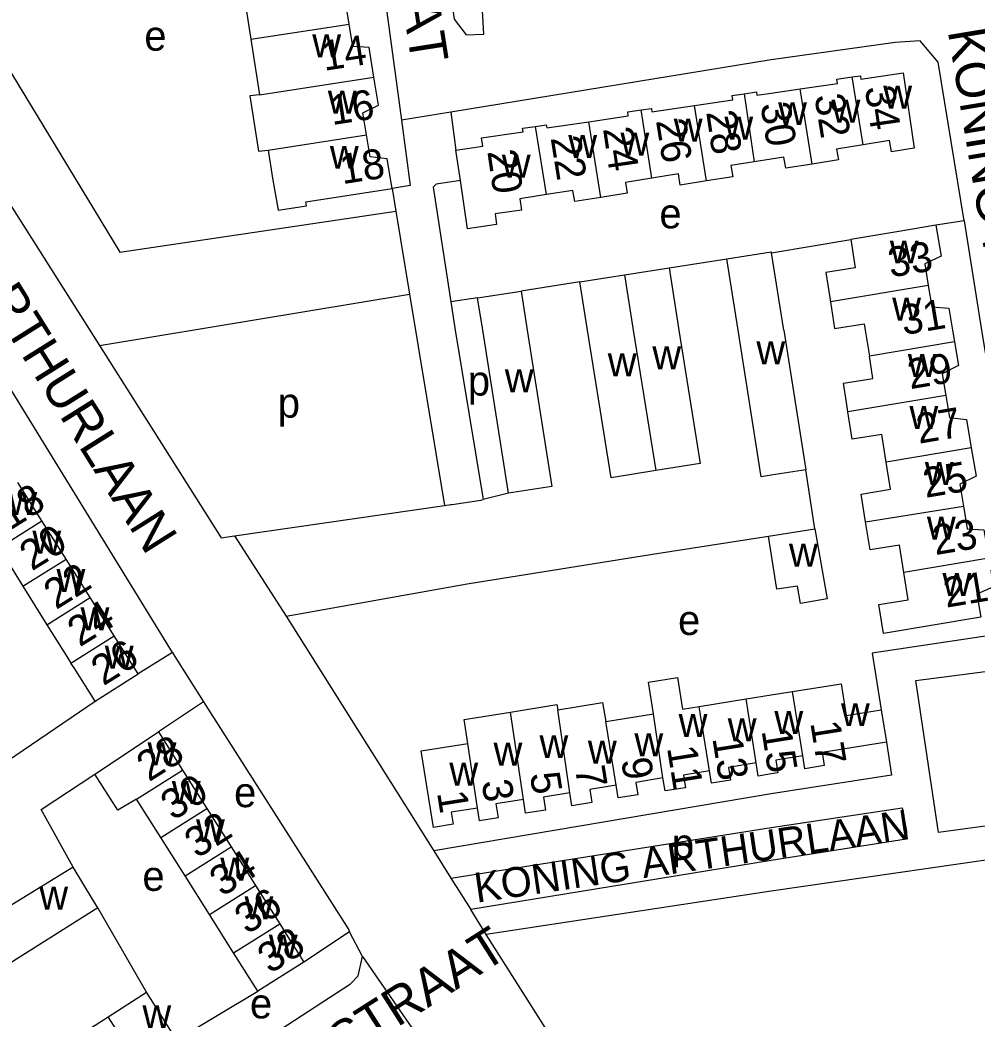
# Model space of a CAD drawing. Extents: x 159675 to 162108, y 386471 to 388472.
# Drawn here: x 160399.4 to 160527.6, y 387007.7 to 387141.5 of the extents above; entities that cross this region are included whole.
import ezdxf

# ---------------------------------------------------------------- set-up
doc = ezdxf.new("R2010")
doc.units = 0
for name, color, linetype in [('BLT_Basislijn', 7, 'Continuous'), ('BLT_Bebouwing', 7, 'Continuous'), ('BLT_Centroide', 7, 'Continuous'), ('BLT_Huisnummer', 7, 'Continuous'), ('BLT_Huisnummer_ tussenligend', 7, 'Continuous'), ('BLT_Onderverdeling_panden', 7, 'Continuous'), ('BLT_Straatnaam', 7, 'Continuous'), ('BLT_Straatnaam_verkleind', 7, 'Continuous'), ('BLT_Vlakafsluiter', 7, 'Continuous')]:
    doc.layers.add(name, color=color, linetype=linetype)

msp = doc.modelspace()

# ---------------------------------------------------------------- linework, layer by layer
at = {"layer": 'BLT_Basislijn'}
for p, q in [((160440.77, 387199.88), (160450.48, 387128.13)), ((160384.65, 387137.94), (160410.01, 387097.95)), ((160457.1, 387129.21), (160450.48, 387128.13)), ((160457.1, 387129.21), (160457.77, 387124.13)), ((160450.48, 387128.13), (160451.63, 387119.4)), ((160451.63, 387119.4), (160449.21, 387119)), ((160449.21, 387119), (160449.71, 387115.95)), ((160449.71, 387115.95), (160451.56, 387104.84)), ((160525.82, 387114.65), (160522.04, 387114.05)), ((160500.02, 387110.37), (160510.65, 387112.14)), ((160486.31, 387108.37), (160494.04, 387109.57)), ((160474.36, 387106.46), (160466.49, 387105.24)), ((160410.01, 387097.95), (160451.56, 387104.84)), ((160451.56, 387104.84), (160456.25, 387076.53)), ((160460.67, 387104.33), (160457.07, 387103.79)), ((160505.85, 387073.39), (160504.64, 387081.32)), ((160464.79, 387078.16), (160461.42, 387077.34)), ((160428.09, 387072.48), (160456.25, 387076.53)), ((160456.25, 387076.53), (160457.07, 387076.65)), ((160428.09, 387072.48), (160435.02, 387061.7)), ((160435.02, 387061.7), (160454.81, 387030.28)), ((160419.78, 387056.83), (160415.22, 387053.99)), ((160397.71, 387042.31), (160409.46, 387050.3)), ((160423.97, 387050.25), (160417.91, 387046.23)), ((160454.81, 387030.28), (160457.1, 387026.6)), ((160457.1, 387026.6), (160459.75, 387022.42)), ((160416.34, 387011.35), (160409.81, 387022.66)), ((160461.83, 387019.07), (160459.75, 387022.42)), ((160443.53, 387019.43), (160437.41, 387015.36)), ((160420.34, 387004.94), (160431.24, 387011.46))]:
    msp.add_line(p, q, dxfattribs=at)
for points in [[(160453.08, 387172.31), (160457.55, 387141.66), (160459.15, 387139.56), (160461.52, 387139.64), (160461.23, 387144.42), (160461.45, 387144.62), (160487.66, 387149.04), (160491.17, 387149.38), (160491.96, 387144.15)], [(160391.44, 387145.53), (160412.74, 387110.46), (160449.71, 387115.95)], [(160525.82, 387114.65), (160522.35, 387135.88), (160519.97, 387138.77), (160516.58, 387138.54), (160500, 387136.21), (160457.1, 387129.21)], [(160419.78, 387056.83), (160393.22, 387100), (160377.27, 387124.67), (160377.03, 387125.03)], [(160458.37, 387120.03), (160455.13, 387119.55), (160454.72, 387119.16), (160457.07, 387103.79)], [(160525.82, 387114.65), (160525.96, 387113.82), (160528.15, 387100), (160531.84, 387077.71)], [(160457.07, 387103.79), (160457.68, 387100), (160461.42, 387077.34)], [(160410.01, 387097.95), (160426.34, 387072.19), (160428.09, 387072.48)], [(160457.07, 387076.65), (160457.28, 387076.68), (160461.09, 387077.26), (160461.42, 387077.34)], [(160531.84, 387077.71), (160534.38, 387059.89), (160513.51, 387056.76), (160514.73, 387049.16)], [(160435.02, 387061.7), (160459.29, 387066.04), (160484.08, 387070), (160499.63, 387072.41)], [(160419.78, 387056.83), (160420.11, 387056.3), (160423.97, 387050.25)], [(160536.69, 387043.96), (160537.33, 387039.73), (160537.06, 387035.97), (160535.21, 387034.49), (160522.41, 387032.72), (160519.35, 387053.09), (160534.86, 387055.11), (160536.69, 387043.96)], [(160423.97, 387050.25), (160443.4, 387019.68), (160443.53, 387019.43)], [(160515.42, 387044.82), (160516.13, 387040.4), (160500, 387037.89), (160454.81, 387030.28)], [(160406.49, 387028.09), (160402.2, 387035.8), (160409.41, 387040.55)], [(160457.1, 387026.6), (160500, 387033.4), (160517.54, 387036.04), (160518.11, 387032.87), (160518.06, 387031.83), (160500, 387028.96), (160459.75, 387022.42)], [(160533.79, 386905.62), (160555.12, 386920.11), (160537.7, 387030.3), (160500, 387024.88), (160461.83, 387019.07)], [(160423.68, 386999.46), (160424.86, 387000.23), (160443.65, 387012.48), (160444.67, 387013.53), (160445.27, 387016.1), (160443.53, 387019.43)], [(160533.79, 386905.62), (160515.13, 386934.8), (160500, 386958.89), (160461.83, 387019.07)]]:
    msp.add_lwpolyline(points, dxfattribs=at)
at = {"layer": 'BLT_Bebouwing'}
for p, q in [((160447.41, 387130.13), (160446.79, 387133.91)), ((160458.37, 387120.03), (160457.77, 387124.13)), ((160437.68, 387117.18), (160449.21, 387119)), ((160494.04, 387109.57), (160500, 387110.51)), ((160500.02, 387110.37), (160500, 387110.51)), ((160501.68, 387100), (160500.02, 387110.37)), ((160480.34, 387107.42), (160486.31, 387108.37)), ((160474.36, 387106.46), (160480.34, 387107.42)), ((160460.67, 387104.33), (160466.49, 387105.24)), ((160501.68, 387100), (160504.64, 387081.32)), ((160402.31, 387074.48), (160399.09, 387079.62)), ((160405.54, 387069.34), (160402.31, 387074.48)), ((160499.63, 387072.41), (160505.85, 387073.39)), ((160408.77, 387064.2), (160405.54, 387069.34)), ((160399.75, 387065.7), (160402.97, 387060.56)), ((160411.99, 387059.06), (160408.77, 387064.2)), ((160409.46, 387050.3), (160415.22, 387053.99)), ((160490.35, 387049.61), (160496.62, 387050.62)), ((160477.85, 387047.61), (160484.23, 387048.63)), ((160514.73, 387049.16), (160515.42, 387044.82)), ((160409.41, 387040.55), (160417.91, 387046.23)), ((160417.91, 387046.23), (160421.16, 387041.09)), ((160421.16, 387041.09), (160424.41, 387035.94)), ((160418.25, 387032.05), (160415, 387037.2)), ((160424.41, 387035.94), (160427.66, 387030.79)), ((160421.5, 387026.91), (160418.25, 387032.05)), ((160427.66, 387030.79), (160430.91, 387025.65)), ((160424.75, 387021.76), (160421.5, 387026.91)), ((160430.91, 387025.65), (160434.16, 387020.5)), ((160409.81, 387022.66), (160390.29, 387010.31)), ((160427.99, 387016.61), (160424.75, 387021.76)), ((160431.24, 387011.46), (160427.99, 387016.61)), ((160437.41, 387015.36), (160431.24, 387011.46)), ((160411.2, 387008.06), (160416.34, 387011.35)), ((160406.08, 387004.79), (160411.2, 387008.06))]:
    msp.add_line(p, q, dxfattribs=at)
for points in [[(160443.47, 387141), (160442.98, 387144.01), (160445.23, 387144.97), (160444.6, 387148.78)], [(160433.1, 387147), (160433.67, 387143.31), (160429.72, 387142.7), (160430.3, 387138.96)], [(160446.79, 387133.91), (160446.14, 387137.86), (160443.97, 387138.01), (160443.47, 387141)], [(160430.3, 387138.96), (160431.45, 387131.53)], [(160503.86, 387132.31), (160508.88, 387133.05), (160508.79, 387133.63), (160510.85, 387133.93)], [(160510.85, 387133.93), (160511.94, 387134.09), (160512, 387133.64), (160517.65, 387134.47), (160519.14, 387124.38), (160516.1, 387123.9), (160515.86, 387125.39), (160512.31, 387124.82)], [(160496.39, 387131.68), (160498.02, 387131.92), (160498.09, 387131.46), (160500, 387131.74), (160503.86, 387132.31)], [(160431.45, 387131.53), (160430.18, 387131.37), (160431.33, 387123.96), (160432.6, 387124.1)], [(160489.71, 387130.08), (160494.84, 387130.84), (160494.75, 387131.44), (160496.39, 387131.68)], [(160445.79, 387126.15), (160445.3, 387129.12), (160447.41, 387130.13)], [(160475.57, 387127.93), (160480.85, 387128.71), (160480.77, 387129.24), (160482.56, 387129.5)], [(160482.56, 387129.5), (160483.94, 387129.71), (160484.01, 387129.24), (160489.71, 387130.08)], [(160457.77, 387124.13), (160461.36, 387124.66), (160461.2, 387125.75), (160466.75, 387126.57), (160466.68, 387127.04), (160468.42, 387127.3)], [(160468.42, 387127.3), (160469.87, 387127.51), (160469.93, 387127.1), (160475.57, 387127.93)], [(160449.21, 387119), (160448.56, 387122.94), (160446.28, 387123.2), (160445.79, 387126.15)], [(160512.31, 387124.82), (160508.76, 387124.26), (160508.99, 387122.82), (160505.46, 387122.25)], [(160432.6, 387124.1), (160433.18, 387120.36), (160433.95, 387116.06), (160437.76, 387116.66), (160437.68, 387117.18)], [(160505.46, 387122.25), (160501.94, 387121.69), (160501.7, 387123.18), (160500, 387122.91), (160497.73, 387122.55)], [(160497.73, 387122.55), (160494.61, 387122.05), (160494.85, 387120.56), (160491.32, 387120)], [(160484.02, 387120.36), (160480.48, 387119.8), (160480.71, 387118.35), (160477.19, 387117.79)], [(160491.32, 387120), (160487.8, 387119.43), (160487.56, 387120.93), (160484.02, 387120.36)], [(160469.88, 387118.16), (160466.33, 387117.59), (160466.55, 387116.09), (160463.01, 387115.57), (160463.21, 387114.17), (160459.31, 387113.6), (160458.37, 387120.03)], [(160477.19, 387117.79), (160473.68, 387117.23), (160473.44, 387118.72), (160469.88, 387118.16)], [(160522.04, 387114.05), (160517.11, 387113.22), (160510.65, 387112.14)], [(160522.04, 387114.05), (160522.74, 387109.92), (160520.56, 387108.9), (160521.04, 387106)], [(160510.65, 387112.14), (160511.26, 387108.35), (160507.3, 387107.71), (160507.92, 387103.8)], [(160504.64, 387081.32), (160500, 387080.59), (160498.67, 387080.38), (160495.56, 387100), (160494.04, 387109.57)], [(160486.31, 387108.37), (160487.64, 387100), (160490.49, 387082.15), (160484.52, 387081.2)], [(160484.52, 387081.2), (160478.54, 387080.25), (160475.39, 387100), (160474.36, 387106.46)], [(160521.04, 387106), (160521.53, 387103.11), (160523.8, 387102.95), (160524.29, 387100), (160524.55, 387098.46)], [(160464.79, 387078.16), (160461.35, 387100), (160460.67, 387104.33)], [(160466.49, 387105.24), (160467.32, 387100), (160470.61, 387079.07), (160464.79, 387078.16)], [(160507.92, 387103.8), (160508.49, 387100.23), (160512.45, 387100.86), (160512.59, 387100), (160513.14, 387096.54)], [(160524.55, 387098.46), (160525.08, 387095.28), (160522.91, 387094.18), (160523.4, 387091.25)], [(160510.28, 387089.05), (160510.07, 387090.34), (160509.67, 387092.89), (160513.62, 387093.52), (160513.14, 387096.54)], [(160523.4, 387091.25), (160523.89, 387088.32), (160526.17, 387088.02), (160526.8, 387084.25)], [(160515.4, 387082.33), (160514.81, 387086.04), (160510.86, 387085.4), (160510.28, 387089.05)], [(160526.8, 387084.25), (160527.43, 387080.47), (160525.25, 387079.4), (160525.75, 387076.43)], [(160512.63, 387074.33), (160512.04, 387078.06), (160515.98, 387078.69), (160515.4, 387082.33)], [(160525.75, 387076.43), (160526.26, 387073.41), (160528.49, 387073.27), (160529.14, 387069.45)], [(160505.85, 387073.39), (160507.48, 387064.02), (160503.94, 387063.4), (160503.53, 387065.74), (160500.77, 387065.32), (160499.63, 387072.41)], [(160517.77, 387067.54), (160517.18, 387071.23), (160513.23, 387070.6), (160512.63, 387074.33)], [(160396.53, 387070.85), (160399.75, 387065.7)], [(160529.14, 387069.45), (160529.78, 387065.63), (160527.56, 387064.66), (160528.08, 387061.58), (160515.02, 387059.38), (160514.4, 387063.25), (160518.35, 387063.88), (160517.77, 387067.54)], [(160402.97, 387060.56), (160405.64, 387056.29), (160406.2, 387055.42)], [(160415.22, 387053.99), (160412.98, 387057.49), (160411.99, 387059.06)], [(160409.46, 387050.3), (160406.61, 387054.77), (160406.2, 387055.42)], [(160484.23, 387048.63), (160483.56, 387052.87), (160487.43, 387053.49), (160488.1, 387049.25), (160490.35, 387049.61)], [(160502.84, 387051.62), (160509.36, 387052.66), (160510.04, 387048.41), (160514.73, 387049.16)], [(160496.62, 387050.62), (160500, 387051.16), (160502.84, 387051.62)], [(160465.07, 387048.86), (160471.29, 387049.85), (160471.41, 387049.14)], [(160471.41, 387049.14), (160477.42, 387050.13), (160477.85, 387047.61)], [(160459.37, 387044.66), (160458.86, 387047.88), (160465.07, 387048.86)], [(160460.64, 387036), (160457.15, 387035.44), (160457.41, 387033.84), (160454.75, 387033.41), (160453.11, 387043.65), (160459.37, 387044.66)], [(160515.42, 387044.82), (160506.83, 387043.45), (160507.11, 387041.69), (160504.5, 387041.27), (160504.22, 387043)], [(160504.22, 387043), (160500.62, 387042.43), (160500.89, 387040.71), (160500, 387040.57), (160498.27, 387040.29), (160497.99, 387042.05)], [(160497.99, 387042.05), (160494.28, 387041.45), (160494.56, 387039.76), (160491.99, 387039.35), (160491.73, 387040.98)], [(160415, 387037.2), (160412.47, 387035.7), (160409.41, 387040.55)], [(160485.5, 387040.03), (160481.86, 387039.44), (160482.12, 387037.77), (160479.49, 387037.35), (160479.22, 387039.07)], [(160491.73, 387040.98), (160488.23, 387040.41), (160488.5, 387038.73), (160485.77, 387038.3), (160485.5, 387040.03)], [(160479.22, 387039.07), (160475.69, 387038.5), (160475.97, 387036.73), (160473.31, 387036.3), (160473.04, 387038.02)], [(160473.04, 387038.02), (160469.5, 387037.46), (160469.77, 387035.74), (160467.09, 387035.31), (160466.8, 387037.14)], [(160466.8, 387037.14), (160463.12, 387036.55), (160463.41, 387034.71), (160460.91, 387034.31), (160460.64, 387036)], [(160406.49, 387028.09), (160395.9, 387021.62), (160387.9, 387034.49)], [(160409.81, 387022.66), (160409.1, 387023.82), (160406.49, 387028.09)], [(160434.16, 387020.5), (160435.03, 387019.12), (160437.41, 387015.36)], [(160420.34, 387004.94), (160417.93, 387008.8), (160416.34, 387011.35)]]:
    msp.add_lwpolyline(points, dxfattribs=at)
at = {"layer": 'BLT_Onderverdeling_panden'}
for p, q in [((160430.3, 387138.96), (160443.47, 387141)), ((160431.45, 387131.53), (160446.79, 387133.91)), ((160512.31, 387124.82), (160510.85, 387133.93)), ((160505.46, 387122.25), (160503.86, 387132.31)), ((160496.39, 387131.68), (160497.73, 387122.55)), ((160484.02, 387120.36), (160482.56, 387129.5)), ((160491.32, 387120), (160489.71, 387130.08)), ((160469.88, 387118.16), (160468.42, 387127.3)), ((160477.19, 387117.79), (160475.57, 387127.93)), ((160432.6, 387124.1), (160445.79, 387126.15)), ((160521.04, 387106), (160507.92, 387103.8)), ((160524.55, 387098.46), (160513.14, 387096.54)), ((160523.4, 387091.25), (160510.28, 387089.05)), ((160526.8, 387084.25), (160515.4, 387082.33)), ((160512.63, 387074.33), (160525.75, 387076.43)), ((160396.53, 387070.85), (160402.31, 387074.48)), ((160399.75, 387065.7), (160405.54, 387069.34)), ((160529.14, 387069.45), (160517.77, 387067.54)), ((160402.97, 387060.56), (160408.77, 387064.2)), ((160406.2, 387055.42), (160411.99, 387059.06)), ((160497.99, 387042.05), (160496.62, 387050.62)), ((160504.22, 387043), (160502.84, 387051.62)), ((160491.73, 387040.98), (160490.35, 387049.61)), ((160466.8, 387037.14), (160465.07, 387048.86)), ((160473.04, 387038.02), (160471.41, 387049.14)), ((160485.5, 387040.03), (160484.23, 387048.63)), ((160479.22, 387039.07), (160477.85, 387047.61)), ((160460.64, 387036), (160459.37, 387044.66)), ((160415, 387037.2), (160421.16, 387041.09)), ((160418.25, 387032.05), (160424.41, 387035.94)), ((160421.5, 387026.91), (160427.66, 387030.79)), ((160424.75, 387021.76), (160430.91, 387025.65)), ((160427.99, 387016.61), (160434.16, 387020.5)), ((160415.2, 387001.71), (160411.2, 387008.06))]:
    msp.add_line(p, q, dxfattribs=at)
msp.add_lwpolyline([(160480.34, 387107.42), (160481.52, 387100), (160484.52, 387081.2)], dxfattribs=at)
at = {"layer": 'BLT_Vlakafsluiter'}
msp.add_line((160445.27, 387016.1), (160454.47, 387002.79), dxfattribs=at)

# ---------------------------------------------------------------- texts
at = {"layer": 'BLT_Centroide'}
for s, p in [('e', (160416.03, 387137.44)), ('w', (160438.52, 387136.56)), ('w', (160515, 387129.66)), ('w', (160440.61, 387129)), ('w', (160508.08, 387127.8)), ('w', (160500.92, 387127.47)), ('w', (160486.94, 387125.25)), ('w', (160493.72, 387125.53)), ('w', (160472.81, 387123.08)), ('w', (160479.8, 387123.39)), ('w', (160440.88, 387121.62)), ('w', (160463.91, 387120.44)), ('e', (160485.02, 387113.64)), ('w', (160515.88, 387108.94)), ('w', (160516.2, 387101.28)), ('w', (160484.07, 387094.78)), ('w', (160498.01, 387095.44)), ('w', (160478.1, 387093.83)), ('w', (160518.29, 387093.75)), ('w', (160464.31, 387091.7)), ('p', (160459.36, 387091.25)), ('p', (160433.9, 387088.29)), ('w', (160518.51, 387086.78)), ('w', (160520.58, 387079.28)), ('w', (160397.81, 387075.25)), ('w', (160520.85, 387071.97)), ('w', (160401.03, 387070.09)), ('w', (160502.38, 387068.32)), ('w', (160404.26, 387064.94)), ('w', (160522.93, 387064.41)), ('w', (160407.48, 387059.81)), ('e', (160487.52, 387059.18)), ('w', (160410.73, 387054.69)), ('w', (160509.34, 387046.97)), ('w', (160487.59, 387045.52)), ('w', (160494.17, 387044.95)), ('w', (160500.42, 387045.92)), ('w', (160468.95, 387042.69)), ('w', (160481.67, 387042.95)), ('w', (160416.46, 387041.72)), ('w', (160462.8, 387041.69)), ('w', (160475.44, 387041.94)), ('w', (160456.88, 387039)), ('w', (160419.71, 387036.56)), ('e', (160428.05, 387036.12)), ('w', (160422.95, 387031.44)), ('p', (160486.68, 387029.25)), ('w', (160426.2, 387026.28)), ('e', (160415.77, 387024.91)), ('w', (160401.96, 387022.41)), ('w', (160429.45, 387021.12)), ('w', (160432.7, 387015.97)), ('e', (160430.18, 387007.83)), ('w', (160415.77, 387006.53))]:
    msp.add_text(s, height=4, dxfattribs=at).set_placement(p)
at = {"layer": 'BLT_Huisnummer'}
for s, rotation, p in [('14', 8.798, (160440.12, 387134.73)), ('34', 278.37, (160512.52, 387132.5)), ('28', 278.37, (160491.28, 387129.22)), ('24', 278.37, (160477.46, 387126.99)), ('18', 8.798, (160442.56, 387119.55)), ('20', 278.37, (160461.96, 387123.95)), ('33', 9.5477, (160515.99, 387107.05)), ('29', 9.5477, (160518.61, 387092.09)), ('25', 9.5477, (160520.67, 387077.54)), ('18', 31.9609, (160398.02, 387073.14)), ('22', 31.9609, (160404.2, 387062.51)), ('21', 9.5477, (160523.43, 387062.83)), ('26', 31.9609, (160410.54, 387052.3)), ('17', 279.0973, (160505.22, 387047.42)), ('28', 32.2515, (160416.65, 387039.45)), ('13', 279.0973, (160492.1, 387045.36)), ('9', 279.0973, (160479.88, 387042.48)), ('5', 279.0973, (160467.65, 387040.56)), ('1', 279.0973, (160455.22, 387038.07)), ('32', 32.2515, (160423.08, 387029.18)), ('38', 32.2515, (160432.85, 387013.73))]:
    msp.add_text(s, height=4, rotation=rotation, dxfattribs=at).set_placement(p)
at = {"layer": 'BLT_Huisnummer_ tussenligend'}
for s, rotation, p in [('16', 8.8021, (160441.17, 387127.46)), ('32', 279.0605, (160505.77, 387131.39)), ('30', 279.0605, (160498.54, 387130.25)), ('26', 279.0605, (160484.55, 387128.07)), ('22', 279.0605, (160470.44, 387125.76)), ('31', 9.5408, (160517.71, 387099.33)), ('27', 9.5408, (160519.78, 387084.79)), ('23', 9.5408, (160521.97, 387069.87)), ('20', 31.9547, (160400.96, 387067.68)), ('24', 31.9547, (160407.37, 387057.5)), ('15', 279.0864, (160498.69, 387046.37)), ('11', 279.0864, (160486.03, 387044.09)), ('7', 279.0864, (160473.69, 387041.39)), ('30', 32.2606, (160419.88, 387034.24)), ('3', 279.0864, (160461.19, 387039.54)), ('34', 32.2606, (160426.43, 387024.05)), ('36', 32.2606, (160429.78, 387019))]:
    msp.add_text(s, height=4, rotation=rotation, dxfattribs=at).set_placement(p)
at = {"layer": 'BLT_Straatnaam'}
for s, height, rotation, p in [('PARCIVALSTRAAT', 5, 278.968, (160442.59, 387194.25)), ('KONING MARKWEG', 4.9999, 279.4042, (160523.63, 387140.08)), ('KONING ARTHURLAAN', 5, 302.1158, (160377.33, 387132)), ('KAPITEIN PULVERSTRAAT', 5, 32.4712, (160392.86, 386970.29))]:
    msp.add_text(s, height=height, rotation=rotation, dxfattribs=at).set_placement(p)
at = {"layer": 'BLT_Straatnaam_verkleind'}
msp.add_text('KONING ARTHURLAAN', height=4, rotation=8.374, dxfattribs=at).set_placement((160460.54, 387023.31))

doc.saveas('drawing.dxf')
